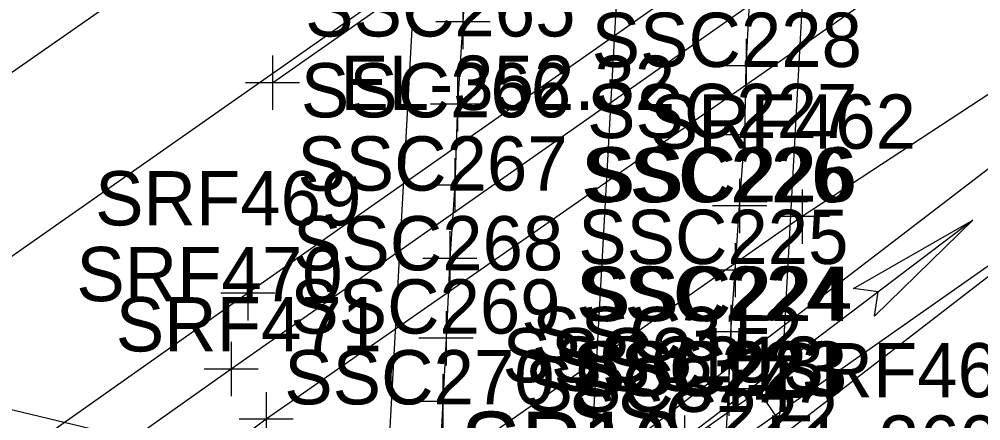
# Model space of a CAD drawing. Extents: x 941041 to 969446, y 397014 to 416764.
# Drawn here: x 951828.3 to 951899.2, y 403258.1 to 403287.7 of the extents above; entities that cross this region are included whole.
import ezdxf

# ---------------------------------------------------------------- set-up
doc = ezdxf.new("R2010")
doc.units = 0
for name, color, linetype in [('SURVEY - CENTERLINE - Preliminary', 7, 'Continuous'), ('SURVEY - CENTERLINE - Preliminary Text', 7, 'Continuous'), ('SURVEY - DRAINAGE - Area Shapes', 7, 'Continuous'), ('SURVEY - DRAINAGE - Area Shapes Text', 7, 'Continuous'), ('SURVEY - DRAINAGE - Bridge Hydraulic Data - Points - Locators', 7, 'Continuous'), ('SURVEY - DRAINAGE - Bridge Hydraulic Data - Points - Numbers', 7, 'Continuous'), ('SURVEY - DRAINAGE - Bridge Hydraulic Data with Text', 7, 'Continuous'), ('SURVEY - DRAINAGE - Bridges', 7, 'Continuous'), ('SURVEY - DTM - Breaklines', 7, 'Continuous'), ('SURVEY - NON-TRANSPORTATION - Features', 7, 'Continuous'), ('SURVEY - NON-TRANSPORTATION - Features - Points - Elevations', 7, 'Continuous'), ('SURVEY - NON-TRANSPORTATION - Features - Points - Locators', 7, 'Continuous'), ('SURVEY - NON-TRANSPORTATION - Features - Points - Numbers', 7, 'Continuous'), ('SURVEY - NON-TRANSPORTATION - Features Text', 7, 'Continuous'), ('SURVEY - ROADSIDE BARRIERS - Points - Locators', 7, 'Continuous'), ('SURVEY - ROADSIDE BARRIERS - Points - Numbers', 7, 'Continuous'), ('SURVEY - ROADSIDE BARRIERS with Text', 7, 'Continuous'), ('SURVEY - TRAFFIC CONTROL - Pavement Marking - Points - Elevations', 7, 'Continuous'), ('SURVEY - TRAFFIC CONTROL - Pavement Marking - Points - Locators', 7, 'Continuous'), ('SURVEY - TRAFFIC CONTROL - Pavement Marking with Text', 7, 'Continuous'), ('SURVEY - TRANSPORTATION - Features', 7, 'Continuous'), ('SURVEY - TRANSPORTATION - Features - Points - Locators', 7, 'Continuous'), ('SURVEY - TRANSPORTATION - Features - Points - Numbers', 7, 'Continuous'), ('SURVEY - TRANSPORTATION - Roads', 7, 'Continuous'), ('SURVEY - TRANSPORTATION - Roads - Points - Locators', 7, 'Continuous'), ('SURVEY - TRANSPORTATION - Roads - Points - Numbers', 7, 'Continuous')]:
    doc.layers.add(name, color=color, linetype=linetype)

msp = doc.modelspace()

# ---------------------------------------------------------------- linework, layer by layer
at = {"layer": 'SURVEY - CENTERLINE - Preliminary'}
for p, q in [((950966.245, 402614.807), (953884.308, 404661.516)), ((950966.245, 402614.807), (953884.308, 404661.516)), ((950966.245, 402614.807), (953884.308, 404661.516)), ((951818.981, 402312.968), (951929.937, 404341.516))]:
    msp.add_line(p, q, dxfattribs=at)
at = {"layer": 'SURVEY - CENTERLINE - Preliminary Text'}
msp.add_line((951870.169, 403248.813), (951709.855, 403287.183), dxfattribs=at)
at = {"layer": 'SURVEY - DRAINAGE - Area Shapes'}
msp.add_lwpolyline([(951145.605, 402792.146), (951562.191, 403084.019), (952475.834, 403724.713), (952754.771, 403922.799), (952578.988, 403846.207), (952455.435, 403792.002), (952334.186, 403750.285), (951972.512, 403632.527), (951887.407, 403584.591)], dxfattribs=at)
at = {"layer": 'SURVEY - DRAINAGE - Area Shapes Text'}
msp.add_line((951898.645, 403272.926), (951868.73, 403250.287), dxfattribs=at)
msp.add_lwpolyline([(951898.645, 403272.926), (951891.385, 403265.864), (951891.667, 403267.645), (951889.846, 403267.898)], close=True, dxfattribs=at)
msp.add_lwpolyline([(951898.645, 403272.926), (951891.385, 403265.864), (951891.667, 403267.645), (951889.846, 403267.898), (951898.645, 403272.926)], dxfattribs=at)
at = {"layer": 'SURVEY - DRAINAGE - Bridge Hydraulic Data - Points - Locators'}
for p, q in [((951861.056, 403289.54), (951861.056, 403285.54)), ((951863.056, 403287.54), (951859.056, 403287.54)), ((951881.937, 403286.306), (951881.937, 403282.306)), ((951883.937, 403284.306), (951879.937, 403284.306)), ((951860.665, 403283.47), (951860.665, 403279.47)), ((951862.665, 403281.47), (951858.665, 403281.47)), ((951881.83, 403281.223), (951881.83, 403277.223)), ((951883.83, 403279.223), (951879.83, 403279.223)), ((951860.454, 403277.506), (951860.454, 403273.506)), ((951862.454, 403275.506), (951858.454, 403275.506)), ((951881.446, 403275.979), (951881.446, 403271.979)), ((951883.446, 403273.979), (951879.446, 403273.979)), ((951860.088, 403272.109), (951860.088, 403268.109)), ((951881.13, 403271.247), (951881.13, 403267.247)), ((951862.088, 403270.109), (951858.088, 403270.109)), ((951883.13, 403269.247), (951879.13, 403269.247)), ((951859.815, 403266.231), (951859.815, 403262.231)), ((951880.79, 403266.7), (951880.79, 403262.7)), ((951861.815, 403264.231), (951857.815, 403264.231)), ((951882.79, 403264.7), (951878.79, 403264.7)), ((951880.642, 403262.513), (951880.642, 403258.513)), ((951859.585, 403261.572), (951859.585, 403257.572)), ((951882.642, 403260.513), (951878.642, 403260.513)), ((951861.585, 403259.572), (951857.585, 403259.572))]:
    msp.add_line(p, q, dxfattribs=at)
at = {"layer": 'SURVEY - DRAINAGE - Bridge Hydraulic Data with Text'}
for points in [[(951861.421, 403293.313), (951861.056, 403287.54), (951860.665, 403281.47), (951860.454, 403275.506), (951860.088, 403270.109), (951859.815, 403264.231), (951859.585, 403259.572), (951859.297, 403254.354), (951859.047, 403248.581), (951858.541, 403242.923), (951858.378, 403238.124), (951858.051, 403233.111), (951857.822, 403228.713), (951857.669, 403224.12), (951857.271, 403219.255), (951857.09, 403214.353)], [(951877.965, 403211.834), (951878.272, 403218.86), (951878.754, 403225.105), (951879.07, 403231.129), (951879.377, 403236.356), (951879.56, 403241.673), (951879.923, 403246.712), (951880.036, 403251.501), (951880.339, 403254.98), (951880.642, 403260.513), (951880.79, 403264.7), (951881.13, 403269.247), (951881.446, 403273.979), (951881.83, 403279.223), (951881.937, 403284.306), (951882.225, 403289.836)]]:
    msp.add_lwpolyline(points, dxfattribs=at)
at = {"layer": 'SURVEY - DRAINAGE - Bridges'}
msp.add_lwpolyline([(951862.723, 403386.103), (951892.52, 403406.808), (951876.389, 403112.43), (951846.539, 403091.795), (951862.715, 403385.151), (951862.723, 403386.103)], dxfattribs=at)
at = {"layer": 'SURVEY - DTM - Breaklines'}
for points in [[(952483.821, 403681.923), (952427.265, 403642.384), (952380.72, 403610.675), (952332.464, 403575.376), (952287.62, 403545.125), (952237.006, 403508.601), (952191.858, 403479.997), (952144.057, 403444.492), (952098.2, 403411.833), (952049.796, 403377.017), (952005.423, 403346.019), (951961.718, 403316.376), (951908.098, 403283.075), (951836.083, 403227.905)], [(952485.247, 403679.95), (952429.134, 403639.426), (952382.713, 403607.614), (952334.171, 403572.431), (952289.83, 403541.569), (952238.453, 403506.067), (952195.256, 403475.234), (952146.225, 403440.76), (952099.318, 403409.752), (952050.917, 403375.533), (952007.428, 403342.257), (951963.47, 403311.228), (951910.975, 403277.413), (951839.649, 403222.377)]]:
    msp.add_lwpolyline(points, dxfattribs=at)
at = {"layer": 'SURVEY - NON-TRANSPORTATION - Features'}
msp.add_line((951854.787, 403240.627), (951882.857, 403260.381), dxfattribs=at)
at = {"layer": 'SURVEY - NON-TRANSPORTATION - Features - Points - Locators'}
msp.add_line((951877.395, 403258.537), (951877.395, 403254.537), dxfattribs=at)
at = {"layer": 'SURVEY - NON-TRANSPORTATION - Features Text'}
msp.add_line((951884.372, 403258.147), (951882.857, 403260.381), dxfattribs=at)
at = {"layer": 'SURVEY - ROADSIDE BARRIERS - Points - Locators'}
for p, q in [((951886.064, 403275.195), (951886.064, 403271.195)), ((951888.064, 403273.195), (951884.064, 403273.195))]:
    msp.add_line(p, q, dxfattribs=at)
at = {"layer": 'SURVEY - ROADSIDE BARRIERS with Text'}
msp.add_lwpolyline([(952024.107, 403361.82), (952000.976, 403347.063), (951958.798, 403320.17), (951916.648, 403293.272), (951886.064, 403273.195), (951843.686, 403243.552)], dxfattribs=at)
at = {"layer": 'SURVEY - TRAFFIC CONTROL - Pavement Marking - Points - Locators'}
for p, q in [((951847.016, 403285.058), (951847.016, 403281.058)), ((951849.016, 403283.058), (951845.016, 403283.058))]:
    msp.add_line(p, q, dxfattribs=at)
at = {"layer": 'SURVEY - TRAFFIC CONTROL - Pavement Marking with Text'}
msp.add_lwpolyline([(951847.016, 403283.058), (951881.969, 403307.56), (951917.413, 403332.432)], dxfattribs=at)
at = {"layer": 'SURVEY - TRANSPORTATION - Features'}
for points in [[(952645.639, 403820.239), (952597.37, 403785.524), (952553.073, 403755.159), (952508.326, 403722.835), (952461.019, 403689.307), (952413.894, 403656.853), (952372.138, 403627.744), (952321.409, 403592.67), (952277.519, 403560.713), (952227.068, 403525.975), (952181.35, 403493.835), (952134.56, 403460.333), (952087.521, 403428.37), (952039.889, 403391.887), (951995.483, 403362.711), (951950.179, 403331.941), (951900.759, 403296.023), (951846.549, 403258.257)], [(951846.549, 403258.257), (951803.24, 403226.102), (951748.254, 403189.152), (951693.852, 403151.365), (951652.279, 403122.501), (951598.297, 403082.908), (951563.02, 403059.841), (951516.46, 403027.976), (951469.63, 402994.871), (951420.564, 402960.466), (951375.732, 402928.738), (951325.75, 402893.611), (951279.886, 402861.422), (951230.967, 402826.955), (951186.738, 402796.511), (951134.072, 402759.392), (951086.895, 402726.094), (951037.694, 402691.083), (950990.962, 402659.348), (950941.162, 402624.61), (950894.079, 402591.267), (950846.096, 402558.067)]]:
    msp.add_lwpolyline(points, dxfattribs=at)
at = {"layer": 'SURVEY - TRANSPORTATION - Features - Points - Locators'}
for p, q in [((951846.549, 403260.257), (951846.549, 403256.257)), ((951848.549, 403258.257), (951844.549, 403258.257))]:
    msp.add_line(p, q, dxfattribs=at)
at = {"layer": 'SURVEY - TRANSPORTATION - Roads'}
for points in [[(952641.526, 403826.168), (952594.166, 403793.019), (952548.955, 403761.103), (952503.903, 403729.548), (952456.484, 403696.45), (952409.669, 403663.542), (952367.994, 403634.287), (952317.163, 403598.587), (952272.616, 403567.271), (952222.632, 403532.345), (952176.872, 403500.186), (952130.483, 403467.592), (952084.272, 403435.243), (952034.295, 403400.182), (951990.769, 403369.819), (951946.584, 403338.785), (951896.129, 403303.315), (951845.198, 403267.544)], [(952643.614, 403822.772), (952594.665, 403788.44), (952551.069, 403757.873), (952505.867, 403726.225), (952458.481, 403693.086), (952411.717, 403660.121), (952370.223, 403630.984), (952318.826, 403594.872), (952274.796, 403564.005), (952224.586, 403528.837), (952179.206, 403496.843), (952131.712, 403463.735), (952086.336, 403432.037), (952035.925, 403396.547), (951992.919, 403366.555), (951948.084, 403335.206), (951898.418, 403300.162), (951843.973, 403261.96)], [(951852.426, 403300.997), (951819.412, 403277.957), (951776.623, 403247.767), (951731.482, 403215.951), (951686.14, 403184.266), (951642.629, 403153.779), (951597.044, 403121.896), (951552.4, 403090.616), (951505.976, 403057.864), (951459.31, 403025.318), (951415.576, 402994.742), (951373.752, 402965.418), (951324.76, 402931.318), (951320.368, 402928.235), (951328.468, 402934.741), (951348.308, 402952.211), (951363.255, 402966.496), (951380.786, 402984.162), (951398.946, 403004.27), (951413.801, 403022.158), (951427.051, 403039.591)], [(951845.198, 403267.544), (951801.309, 403236.61), (951744.542, 403196.741), (951690.157, 403158.522), (951647.931, 403128.953), (951593.742, 403091.016), (951558.542, 403066.401), (951512.789, 403034.324), (951465.641, 403001.332), (951417.078, 402967.23), (951371.33, 402935.171), (951322.525, 402900.908), (951275.386, 402867.965), (951226.976, 402834.029), (951182.327, 402802.699), (951130.467, 402766.378), (951082.478, 402732.737), (951033.847, 402698.516), (950986.81, 402665.504), (950937.197, 402630.874), (950889.838, 402597.742), (950842.468, 402564.807)], [(951843.973, 403261.96), (951803.856, 403233.559), (951780.678, 403217.375)]]:
    msp.add_lwpolyline(points, dxfattribs=at)
at = {"layer": 'SURVEY - TRANSPORTATION - Roads - Points - Locators'}
for p, q in [((951845.198, 403269.544), (951845.198, 403265.544)), ((951847.198, 403267.544), (951843.198, 403267.544)), ((951843.973, 403263.96), (951843.973, 403259.96)), ((951845.973, 403261.96), (951841.973, 403261.96))]:
    msp.add_line(p, q, dxfattribs=at)

# ---------------------------------------------------------------- texts
at = {"layer": 'SURVEY - CENTERLINE - Preliminary'}
msp.add_text('SP16', height=5, dxfattribs=at).set_placement((951860.862, 403253.813))
at = {"layer": 'SURVEY - DRAINAGE - Bridge Hydraulic Data - Points - Numbers'}
for s, p in [('SSC265', (951849.425, 403286.47)), ('SSC228', (951870.543, 403284.223)), ('SSC266', (951849.104, 403280.506)), ('SSC227', (951870.206, 403278.979)), ('SSC267', (951848.848, 403275.109)), ('SSC226', (951869.78, 403274.247)), ('SSC226', (951870.175, 403274.306)), ('SSC268', (951848.528, 403269.231)), ('SSC225', (951869.55, 403269.7)), ('SSC224', (951869.403, 403265.513)), ('SSC224', (951869.821, 403265.493)), ('SSC269', (951848.33, 403264.572)), ('SSC270', (951847.884, 403259.354)), ('SSC223', (951869.099, 403259.98)), ('SSC223', (951869.459, 403259.989)), ('SSC222', (951868.796, 403256.501))]:
    msp.add_text(s, height=4, dxfattribs=at).set_placement(p)
at = {"layer": 'SURVEY - NON-TRANSPORTATION - Features - Points - Elevations'}
msp.add_text('EL-360.73', height=4, dxfattribs=at).set_placement((951883.395, 403254.537))
at = {"layer": 'SURVEY - NON-TRANSPORTATION - Features - Points - Numbers'}
for s, p in [('SSC312', (951866.155, 403262.537)), ('SSC315', (951863.973, 403260.977)), ('SSC313', (951867.733, 403260.348)), ('SSC314', (951865.593, 403258.801))]:
    msp.add_text(s, height=4, dxfattribs=at).set_placement(p)
at = {"layer": 'SURVEY - NON-TRANSPORTATION - Features Text'}
msp.add_text('COLUMNS', height=4.998, rotation=32.78428, dxfattribs=at).set_placement((951888.951, 403239.433))
at = {"layer": 'SURVEY - ROADSIDE BARRIERS - Points - Numbers'}
for s, p in [('SRF462', (951874.824, 403278.195)), ('SRF464', (951883.842, 403259.875))]:
    msp.add_text(s, height=4, dxfattribs=at).set_placement(p)
at = {"layer": 'SURVEY - TRAFFIC CONTROL - Pavement Marking - Points - Elevations'}
msp.add_text('EL-352.32', height=4, dxfattribs=at).set_placement((951852.016, 403281.058))
at = {"layer": 'SURVEY - TRANSPORTATION - Features - Points - Numbers'}
msp.add_text('SRF471', height=4, dxfattribs=at).set_placement((951835.467, 403263.257))
at = {"layer": 'SURVEY - TRANSPORTATION - Roads - Points - Numbers'}
for s, p in [('SRF469', (951833.943, 403272.544)), ('SRF470', (951832.56, 403266.96))]:
    msp.add_text(s, height=4, dxfattribs=at).set_placement(p)

doc.saveas('drawing.dxf')
